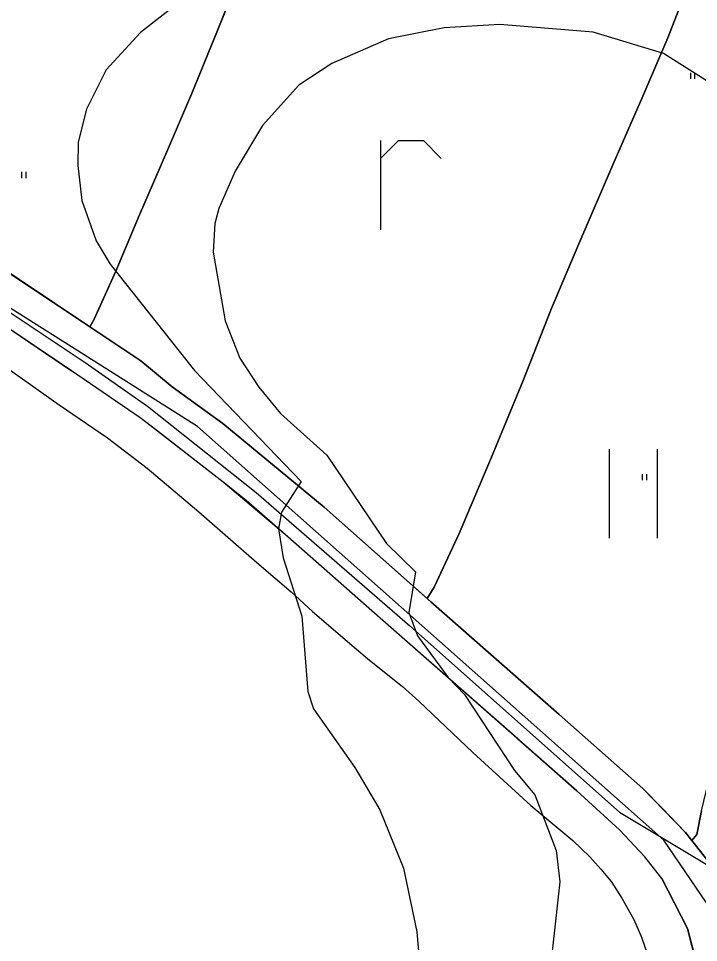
# Model space of a CAD drawing. Extents: x -662620 to -656370, y -1067090 to -1062990.
# Drawn here: x -656677.8 to -656510.4, y -1065207 to -1064979.5 of the extents above; entities that cross this region are included whole.
import ezdxf

# ---------------------------------------------------------------- set-up
doc = ezdxf.new("R2010")
doc.units = 0
for name, color, linetype in [('ELEK__VEDENÍ_VVN_-_NADZEMNÍ', 7, 'Continuous'), ('HRANICE_KATASTRÁLNÍHO_ÚZEMÍ', 7, 'Continuous'), ('OBVOD_PÚ', 7, 'Continuous'), ('ORNÁ_PŮDA_-_STÁVAJÍCÍ', 7, 'Continuous'), ('ORNÁ_PŮDA_-_ZNAČKA', 7, 'Continuous'), ('OSTATNÍ_PLOCHA_-_STÁVAJÍCÍ', 7, 'Continuous'), ('SDELOVACÍ_VEDENÍ_-_PODZEMNÍ', 7, 'Continuous'), ('SILNICE_II__TŘÍDY_A_III__TŘÍDY', 7, 'Continuous'), ('Trvalý_trávní_porost_-_stávající', 7, 'Continuous'), ('VRSTEVNICE_ZÁKLADNÍ', 7, 'Continuous')]:
    doc.layers.add(name, color=color, linetype=linetype)

msp = doc.modelspace()

# ---------------------------------------------------------------- linework, layer by layer
at = {"layer": 'ELEK__VEDENÍ_VVN_-_NADZEMNÍ'}
for points in [[(-656512.34, -1064994.36), (-656512.34, -1064992.86)], [(-656511.34, -1064994.36), (-656511.34, -1064992.86)], [(-656676.95, -1065018.79), (-656676.95, -1065017.29)], [(-656675.95, -1065018.79), (-656675.95, -1065017.29)], [(-656524.18, -1065093.19), (-656524.18, -1065091.69)], [(-656523.18, -1065093.19), (-656523.18, -1065091.69)]]:
    msp.add_lwpolyline(points, dxfattribs=at)
at = {"layer": 'HRANICE_KATASTRÁLNÍHO_ÚZEMÍ'}
msp.add_lwpolyline([(-656699.14, -1065039.12), (-656661.42, -1065064.18), (-656646.03, -1065075), (-656619.33, -1065096.19), (-656581.51, -1065129.07), (-656529.84, -1065174.88), (-656505.68, -1065189.45), (-656487.47, -1065199.06), (-656467.89, -1065208.47)], dxfattribs=at)
at = {"layer": 'OBVOD_PÚ'}
for points in [[(-656685.86, -1065052.01), (-656664.74, -1065066.24)], [(-656647.62, -1065077.97), (-656664.74, -1065066.24)], [(-656644.11, -1065080.69), (-656647.62, -1065077.97)], [(-656627.44, -1065093.7), (-656644.11, -1065080.69)], [(-656621.75, -1065098.15), (-656627.44, -1065093.7)], [(-656611.51, -1065107.14), (-656621.75, -1065098.15)], [(-656588.77, -1065127.14), (-656611.51, -1065107.14)], [(-656574.18, -1065139.97), (-656588.77, -1065127.14)], [(-656554.89, -1065156.9), (-656574.18, -1065139.97)], [(-656554.89, -1065156.9), (-656540.41, -1065169.68)], [(-656540.41, -1065169.68), (-656529.91, -1065179.25)], [(-656523.63, -1065185.94), (-656529.91, -1065179.25)], [(-656519.45, -1065191.26), (-656523.63, -1065185.94)], [(-656519.45, -1065191.26), (-656513.17, -1065203.57)], [(-656513.17, -1065203.57), (-656510.79, -1065212.63)]]:
    msp.add_lwpolyline(points, dxfattribs=at)
at = {"layer": 'ORNÁ_PŮDA_-_STÁVAJÍCÍ'}
for p, q in [((-656628.81, -1064982.47), (-656624.18, -1064970.77)), ((-656512.78, -1064970.92), (-656517.99, -1064984.25)), ((-656635.21, -1064998.15), (-656628.81, -1064982.47)), ((-656517.99, -1064984.25), (-656524.14, -1064998.61)), ((-656641.38, -1065012.53), (-656635.21, -1064998.15)), ((-656524.14, -1064998.61), (-656531.5, -1065015.57)), ((-656648, -1065027.84), (-656641.38, -1065012.53)), ((-656531.5, -1065015.57), (-656539.89, -1065034.99)), ((-656653.89, -1065041.76), (-656648, -1065027.84)), ((-656539.89, -1065034.99), (-656546.66, -1065051.11)), ((-656659.21, -1065053.58), (-656653.89, -1065041.76)), ((-656546.66, -1065051.11), (-656553.63, -1065068.67)), ((-656660.22, -1065055.45), (-656659.21, -1065053.58)), ((-656647.67, -1065063.82), (-656660.22, -1065055.45)), ((-656639.97, -1065070.24), (-656647.67, -1065063.82)), ((-656553.63, -1065068.67), (-656561.38, -1065087.55)), ((-656627.53, -1065079.22), (-656639.97, -1065070.24)), ((-656602.58, -1065099.83), (-656627.53, -1065079.22)), ((-656561.38, -1065087.55), (-656569.32, -1065106.33)), ((-656577.21, -1065122.34), (-656602.58, -1065099.83)), ((-656569.32, -1065106.33), (-656575.48, -1065119.49)), ((-656575.48, -1065119.49), (-656577.21, -1065122.34)), ((-656510.85, -1065180.45), (-656509.7, -1065174.58)), ((-656512.05, -1065181.93), (-656510.85, -1065180.45)), ((-656508.15, -1065186.88), (-656512.05, -1065181.93))]:
    msp.add_line(p, q, dxfattribs=at)
msp.add_lwpolyline([(-656512.78, -1064970.92), (-656517.99, -1064984.25), (-656524.14, -1064998.61), (-656531.5, -1065015.57), (-656539.89, -1065034.99), (-656546.66, -1065051.11), (-656553.63, -1065068.67), (-656561.38, -1065087.55), (-656569.32, -1065106.33), (-656575.48, -1065119.49), (-656577.21, -1065122.34), (-656602.58, -1065099.83), (-656627.53, -1065079.22), (-656639.97, -1065070.24), (-656647.67, -1065063.82), (-656660.22, -1065055.45), (-656659.21, -1065053.58), (-656653.89, -1065041.76), (-656648, -1065027.84), (-656641.38, -1065012.53), (-656635.21, -1064998.15), (-656628.81, -1064982.47), (-656624.18, -1064970.77)], dxfattribs=at)
msp.add_lwpolyline([(-656512.05, -1065181.93), (-656510.85, -1065180.45), (-656509.7, -1065174.58), (-656507.98, -1065167.42), (-656503.9, -1065154.45), (-656493.68, -1065125), (-656487.52, -1065106.29), (-656482.24, -1065091.3), (-656479.14, -1065103.72), (-656476.29, -1065116.38), (-656473.03, -1065131.56), (-656469.19, -1065146.42), (-656487.49, -1065195.29), (-656500.76, -1065189.38), (-656508.15, -1065186.88)], close=True, dxfattribs=at)
at = {"layer": 'ORNÁ_PŮDA_-_ZNAČKA'}
for points in [[(-656588.68, -1065009.59), (-656588.68, -1065031.52)], [(-656588.68, -1065013.98), (-656584.3, -1065009.59)], [(-656584.3, -1065009.59), (-656578.16, -1065009.59)], [(-656578.16, -1065009.59), (-656573.77, -1065013.98)], [(-656532.43, -1065085.51), (-656532.43, -1065107.43)], [(-656520.62, -1065085.51), (-656520.62, -1065107.43)]]:
    msp.add_lwpolyline(points, dxfattribs=at)
at = {"layer": 'OSTATNÍ_PLOCHA_-_STÁVAJÍCÍ'}
for p, q in [((-656694.9, -1065032.3), (-656647.67, -1065063.82)), ((-656694.9, -1065032.3), (-656647.67, -1065063.82)), ((-656664.74, -1065066.24), (-656701.73, -1065041.33)), ((-656664.74, -1065066.24), (-656701.73, -1065041.33)), ((-656647.67, -1065063.82), (-656639.97, -1065070.24)), ((-656647.67, -1065063.82), (-656639.97, -1065070.24)), ((-656647.62, -1065077.97), (-656664.74, -1065066.24)), ((-656647.62, -1065077.97), (-656664.74, -1065066.24)), ((-656639.97, -1065070.24), (-656627.53, -1065079.22)), ((-656639.97, -1065070.24), (-656627.53, -1065079.22)), ((-656627.44, -1065093.7), (-656647.62, -1065077.97)), ((-656627.44, -1065093.7), (-656647.62, -1065077.97)), ((-656627.53, -1065079.22), (-656602.58, -1065099.82)), ((-656627.53, -1065079.22), (-656602.58, -1065099.82)), ((-656611.51, -1065107.14), (-656627.44, -1065093.7)), ((-656611.51, -1065107.14), (-656627.44, -1065093.7)), ((-656602.58, -1065099.82), (-656576.29, -1065123.15)), ((-656602.58, -1065099.82), (-656576.29, -1065123.15)), ((-656588.77, -1065127.14), (-656611.51, -1065107.14)), ((-656588.77, -1065127.14), (-656611.51, -1065107.14)), ((-656576.29, -1065123.15), (-656544.69, -1065150.9)), ((-656576.29, -1065123.15), (-656544.69, -1065150.9)), ((-656540.41, -1065169.68), (-656588.77, -1065127.14)), ((-656540.41, -1065169.68), (-656588.77, -1065127.14)), ((-656544.69, -1065150.9), (-656524.11, -1065169.06)), ((-656544.69, -1065150.9), (-656524.11, -1065169.06)), ((-656524.11, -1065169.06), (-656513.63, -1065179.95)), ((-656524.11, -1065169.06), (-656513.63, -1065179.95)), ((-656529.91, -1065179.25), (-656540.41, -1065169.68)), ((-656529.91, -1065179.25), (-656540.41, -1065169.68)), ((-656523.63, -1065185.94), (-656529.91, -1065179.25)), ((-656523.63, -1065185.94), (-656529.91, -1065179.25)), ((-656513.63, -1065179.95), (-656508.15, -1065186.88)), ((-656513.63, -1065179.95), (-656508.15, -1065186.88)), ((-656519.45, -1065191.26), (-656523.63, -1065185.94)), ((-656519.45, -1065191.26), (-656523.63, -1065185.94)), ((-656513.17, -1065203.57), (-656519.45, -1065191.26)), ((-656513.17, -1065203.57), (-656519.45, -1065191.26)), ((-656510.79, -1065212.63), (-656513.17, -1065203.57)), ((-656510.79, -1065212.63), (-656513.17, -1065203.57))]:
    msp.add_line(p, q, dxfattribs=at)
for points in [[(-656694.9, -1065032.3), (-656647.67, -1065063.82), (-656639.97, -1065070.24), (-656627.53, -1065079.22), (-656602.58, -1065099.82), (-656576.29, -1065123.15), (-656544.69, -1065150.9), (-656524.11, -1065169.06), (-656513.63, -1065179.95), (-656508.15, -1065186.88), (-656502.2, -1065197.64), (-656498.98, -1065209.19)], [(-656694.9, -1065032.3), (-656647.67, -1065063.82), (-656639.97, -1065070.24), (-656627.53, -1065079.22), (-656602.58, -1065099.82), (-656576.29, -1065123.15), (-656544.69, -1065150.9), (-656524.11, -1065169.06), (-656513.63, -1065179.95), (-656508.15, -1065186.88), (-656502.2, -1065197.64), (-656498.98, -1065209.19)], [(-656510.79, -1065212.63), (-656513.17, -1065203.57), (-656519.45, -1065191.26), (-656523.63, -1065185.94), (-656529.91, -1065179.25), (-656540.41, -1065169.68), (-656588.77, -1065127.14), (-656611.51, -1065107.14), (-656627.44, -1065093.7), (-656647.62, -1065077.97), (-656664.74, -1065066.24), (-656701.73, -1065041.33)], [(-656510.79, -1065212.63), (-656513.17, -1065203.57), (-656519.45, -1065191.26), (-656523.63, -1065185.94), (-656529.91, -1065179.25), (-656540.41, -1065169.68), (-656588.77, -1065127.14), (-656611.51, -1065107.14), (-656627.44, -1065093.7), (-656647.62, -1065077.97), (-656664.74, -1065066.24), (-656701.73, -1065041.33)]]:
    msp.add_lwpolyline(points, dxfattribs=at)
at = {"layer": 'SDELOVACÍ_VEDENÍ_-_PODZEMNÍ'}
for points in [[(-656795.94, -1064995.69), (-656790.57, -1064998.92), (-656783.58, -1065003.25), (-656774.21, -1065009.03), (-656766.38, -1065013.31), (-656749.79, -1065022.59), (-656736.39, -1065030.34), (-656723.43, -1065037.72), (-656714.32, -1065043.5), (-656710.8, -1065045.6), (-656704.44, -1065049.42), (-656693.02, -1065056.84), (-656681.31, -1065065), (-656667.79, -1065074.61), (-656655.94, -1065082.78), (-656646.12, -1065090.26), (-656633.46, -1065100.95), (-656619.16, -1065113.42), (-656610.66, -1065120.7), (-656605.44, -1065125.49), (-656594.62, -1065134.8), (-656591.91, -1065137.06)], [(-656795.94, -1064995.69), (-656790.57, -1064998.92), (-656783.58, -1065003.25), (-656774.21, -1065009.03), (-656766.38, -1065013.31), (-656749.79, -1065022.59), (-656736.39, -1065030.34), (-656723.43, -1065037.72), (-656714.32, -1065043.5), (-656710.8, -1065045.6), (-656704.44, -1065049.42), (-656693.02, -1065056.84), (-656681.31, -1065065), (-656667.79, -1065074.61), (-656655.94, -1065082.78), (-656646.12, -1065090.26), (-656633.46, -1065100.95), (-656619.16, -1065113.42), (-656610.66, -1065120.7), (-656605.44, -1065125.49), (-656594.62, -1065134.8), (-656591.91, -1065137.06)], [(-656795.94, -1064995.69), (-656790.57, -1064998.92), (-656783.58, -1065003.25), (-656774.21, -1065009.03), (-656766.38, -1065013.31), (-656749.79, -1065022.59), (-656736.39, -1065030.34), (-656723.43, -1065037.72), (-656714.32, -1065043.5), (-656710.8, -1065045.6), (-656704.44, -1065049.42), (-656693.02, -1065056.84), (-656681.31, -1065065), (-656667.79, -1065074.61), (-656655.94, -1065082.78), (-656646.12, -1065090.26), (-656633.46, -1065100.95), (-656619.16, -1065113.42), (-656610.66, -1065120.7), (-656605.44, -1065125.49), (-656594.62, -1065134.8), (-656591.91, -1065137.06)], [(-656795.94, -1064995.69), (-656790.57, -1064998.92), (-656783.58, -1065003.25), (-656774.21, -1065009.03), (-656766.38, -1065013.31), (-656749.79, -1065022.59), (-656736.39, -1065030.34), (-656723.43, -1065037.72), (-656714.32, -1065043.5), (-656710.8, -1065045.6), (-656704.44, -1065049.42), (-656693.02, -1065056.84), (-656681.31, -1065065), (-656667.79, -1065074.61), (-656655.94, -1065082.78), (-656646.12, -1065090.26), (-656633.46, -1065100.95), (-656619.16, -1065113.42), (-656610.66, -1065120.7), (-656605.44, -1065125.49), (-656594.62, -1065134.8), (-656591.91, -1065137.06)], [(-656591.91, -1065137.06), (-656588.14, -1065140.16), (-656583.28, -1065143.95)], [(-656591.91, -1065137.06), (-656588.14, -1065140.16), (-656583.28, -1065143.95)], [(-656591.91, -1065137.06), (-656588.14, -1065140.16), (-656583.28, -1065143.95)], [(-656591.91, -1065137.06), (-656588.14, -1065140.16), (-656583.28, -1065143.95)], [(-656583.28, -1065143.95), (-656579.25, -1065147.57), (-656565.94, -1065160.25), (-656551.74, -1065173.3), (-656541.38, -1065181.91), (-656537.15, -1065185.91), (-656534.44, -1065188.91), (-656531.89, -1065191.98), (-656529.29, -1065196.09), (-656526.39, -1065201.3), (-656524.43, -1065205.66), (-656522.74, -1065210.69), (-656521.33, -1065216.44), (-656520.63, -1065221.77), (-656520.73, -1065225.41), (-656521.04, -1065229.29), (-656521.14, -1065230.21), (-656521.58, -1065231.51)], [(-656583.28, -1065143.95), (-656579.25, -1065147.57), (-656565.94, -1065160.25), (-656551.74, -1065173.3), (-656541.38, -1065181.91), (-656537.15, -1065185.91), (-656534.44, -1065188.91), (-656531.89, -1065191.98), (-656529.29, -1065196.09), (-656526.39, -1065201.3), (-656524.43, -1065205.66), (-656522.74, -1065210.69), (-656521.33, -1065216.44), (-656520.63, -1065221.77), (-656520.73, -1065225.41), (-656521.04, -1065229.29), (-656521.14, -1065230.21), (-656521.58, -1065231.51)], [(-656583.28, -1065143.95), (-656579.25, -1065147.57), (-656565.94, -1065160.25), (-656551.74, -1065173.3), (-656541.38, -1065181.91), (-656537.15, -1065185.91), (-656534.44, -1065188.91), (-656531.89, -1065191.98), (-656529.29, -1065196.09), (-656526.39, -1065201.3), (-656524.43, -1065205.66), (-656522.74, -1065210.69), (-656521.33, -1065216.44), (-656520.63, -1065221.77), (-656520.73, -1065225.41), (-656521.04, -1065229.29), (-656521.14, -1065230.21), (-656521.58, -1065231.51)], [(-656583.28, -1065143.95), (-656579.25, -1065147.57), (-656565.94, -1065160.25), (-656551.74, -1065173.3), (-656541.38, -1065181.91), (-656537.15, -1065185.91), (-656534.44, -1065188.91), (-656531.89, -1065191.98), (-656529.29, -1065196.09), (-656526.39, -1065201.3), (-656524.43, -1065205.66), (-656522.74, -1065210.69), (-656521.33, -1065216.44), (-656520.63, -1065221.77), (-656520.73, -1065225.41), (-656521.04, -1065229.29), (-656521.14, -1065230.21), (-656521.58, -1065231.51)]]:
    msp.add_lwpolyline(points, dxfattribs=at)
at = {"layer": 'SILNICE_II__TŘÍDY_A_III__TŘÍDY'}
msp.add_lwpolyline([(-656503.21, -1065204.94), (-656518.95, -1065181.8), (-656633.74, -1065079.97), (-656784.63, -1064984.62), (-656982.74, -1064868.9), (-657019.77, -1064858.72), (-657063.28, -1064864.27), (-657281.76, -1064905.93), (-657326.19, -1064914.26), (-657364.15, -1064923.52), (-657517.89, -1064997.91), (-657772.52, -1064953.08)], dxfattribs=at)
at = {"layer": 'Trvalý_trávní_porost_-_stávající'}
for p, q in [((-656624.18, -1064970.77), (-656628.81, -1064982.47)), ((-656517.99, -1064984.25), (-656512.78, -1064970.92)), ((-656628.81, -1064982.47), (-656635.21, -1064998.15)), ((-656524.14, -1064998.61), (-656517.99, -1064984.25)), ((-656635.21, -1064998.15), (-656641.38, -1065012.53)), ((-656531.5, -1065015.57), (-656524.14, -1064998.61)), ((-656641.38, -1065012.53), (-656648, -1065027.84)), ((-656539.89, -1065034.99), (-656531.5, -1065015.57)), ((-656648, -1065027.84), (-656653.89, -1065041.76)), ((-656660.22, -1065055.45), (-656694.9, -1065032.3)), ((-656546.66, -1065051.11), (-656539.89, -1065034.99)), ((-656653.89, -1065041.76), (-656659.21, -1065053.58)), ((-656553.63, -1065068.67), (-656546.66, -1065051.11)), ((-656659.21, -1065053.58), (-656660.22, -1065055.45)), ((-656561.38, -1065087.55), (-656553.63, -1065068.67)), ((-656569.32, -1065106.33), (-656561.38, -1065087.55)), ((-656575.48, -1065119.49), (-656569.32, -1065106.33)), ((-656577.21, -1065122.34), (-656575.48, -1065119.49)), ((-656576.29, -1065123.15), (-656577.21, -1065122.34)), ((-656544.7, -1065150.89), (-656576.29, -1065123.15)), ((-656524.12, -1065169.05), (-656544.7, -1065150.89)), ((-656519.33, -1065174), (-656524.12, -1065169.05)), ((-656513.61, -1065179.95), (-656519.33, -1065174)), ((-656509.7, -1065174.58), (-656510.85, -1065180.45)), ((-656512.05, -1065181.93), (-656513.61, -1065179.95)), ((-656510.85, -1065180.45), (-656512.05, -1065181.93))]:
    msp.add_line(p, q, dxfattribs=at)
for points in [[(-656701.65, -1064909.71), (-656648.45, -1064909.46), (-656629.07, -1064909.33), (-656616.53, -1064909.12), (-656615.88, -1064909.23), (-656604.86, -1064911.55), (-656605.41, -1064915.29), (-656608.24, -1064926.43), (-656612.77, -1064940.07), (-656617.25, -1064952.64), (-656624.18, -1064970.77), (-656628.81, -1064982.47), (-656635.21, -1064998.15), (-656641.38, -1065012.53), (-656648, -1065027.84), (-656653.89, -1065041.76), (-656659.21, -1065053.58), (-656660.22, -1065055.45), (-656694.9, -1065032.3)], [(-656509.7, -1065174.58), (-656510.85, -1065180.45), (-656512.05, -1065181.93), (-656513.61, -1065179.95), (-656519.33, -1065174), (-656524.12, -1065169.05), (-656544.7, -1065150.89), (-656576.29, -1065123.15), (-656577.21, -1065122.34), (-656575.48, -1065119.49), (-656569.32, -1065106.33), (-656561.38, -1065087.55), (-656553.63, -1065068.67), (-656546.66, -1065051.11), (-656539.89, -1065034.99), (-656531.5, -1065015.57), (-656524.14, -1064998.61), (-656517.99, -1064984.25), (-656512.78, -1064970.92)]]:
    msp.add_lwpolyline(points, dxfattribs=at)
at = {"layer": 'VRSTEVNICE_ZÁKLADNÍ'}
for points in [[(-656450.83, -1064858.2), (-656432.82, -1064883.64), (-656426.11, -1064894.65), (-656413.63, -1064908.03), (-656392.66, -1064944.25), (-656383.9, -1064960.71), (-656381.37, -1064973.26), (-656381.23, -1064982.55), (-656382.51, -1064986.55), (-656386.37, -1064991.7), (-656390.37, -1064994.7), (-656394.66, -1064996.56), (-656401.81, -1064997.56), (-656408.38, -1064996.7), (-656451.83, -1064995.84), (-656459.84, -1064996.56), (-656491.29, -1065001.7), (-656497, -1065000.56), (-656503.86, -1064997.7), (-656519.01, -1064988.13), (-656536.34, -1064982.89), (-656559.32, -1064980.98), (-656573.04, -1064981.84)], [(-656638.08, -1064975.4), (-656647.8, -1064982.98), (-656656.23, -1064992.13), (-656661.09, -1065001.85), (-656663.09, -1065009.99), (-656663.23, -1065015.71), (-656662.23, -1065024.29), (-656658.66, -1065034.29), (-656655.23, -1065040.01), (-656634.5, -1065066.17), (-656608.2, -1065093.47), (-656613.06, -1065101.04), (-656613.78, -1065105.19), (-656612.64, -1065112.33), (-656608.06, -1065126.63), (-656606.63, -1065145.21), (-656605.2, -1065149.5), (-656595.05, -1065163.93), (-656588.91, -1065174.37), (-656583.05, -1065188.66), (-656579.76, -1065204.38), (-656576.9, -1065238.11)], [(-656638.08, -1064975.4), (-656647.8, -1064982.98), (-656656.23, -1064992.13), (-656661.09, -1065001.85), (-656663.09, -1065009.99), (-656663.23, -1065015.71), (-656662.23, -1065024.29), (-656658.66, -1065034.29), (-656655.23, -1065040.01), (-656634.5, -1065066.17), (-656608.2, -1065093.47), (-656613.06, -1065101.04), (-656613.78, -1065105.19), (-656612.64, -1065112.33), (-656608.06, -1065126.63), (-656606.63, -1065145.21), (-656605.2, -1065149.5), (-656595.05, -1065163.93), (-656588.91, -1065174.37), (-656583.05, -1065188.66), (-656579.76, -1065204.38), (-656576.9, -1065238.11)], [(-656573.04, -1064981.84), (-656586.76, -1064984.55), (-656600.66, -1064990.56), (-656608.78, -1064995.94), (-656617.78, -1065005.85), (-656624.5, -1065017.14), (-656628.5, -1065026.29), (-656629.5, -1065030.01), (-656629.9, -1065037.07), (-656626.93, -1065053.98), (-656623.35, -1065063.17), (-656618.64, -1065070.31), (-656613.35, -1065076.74), (-656601.92, -1065087.04), (-656587.26, -1065108.78), (-656580.05, -1065115.77), (-656581.76, -1065125.77), (-656579.62, -1065131.49), (-656572.04, -1065141.78), (-656568.04, -1065145.92), (-656555.75, -1065164.65), (-656550.74, -1065170.65), (-656545.46, -1065184.37), (-656544.6, -1065192.09), (-656547.78, -1065221.01)]]:
    msp.add_lwpolyline(points, dxfattribs=at)

doc.saveas('drawing.dxf')
